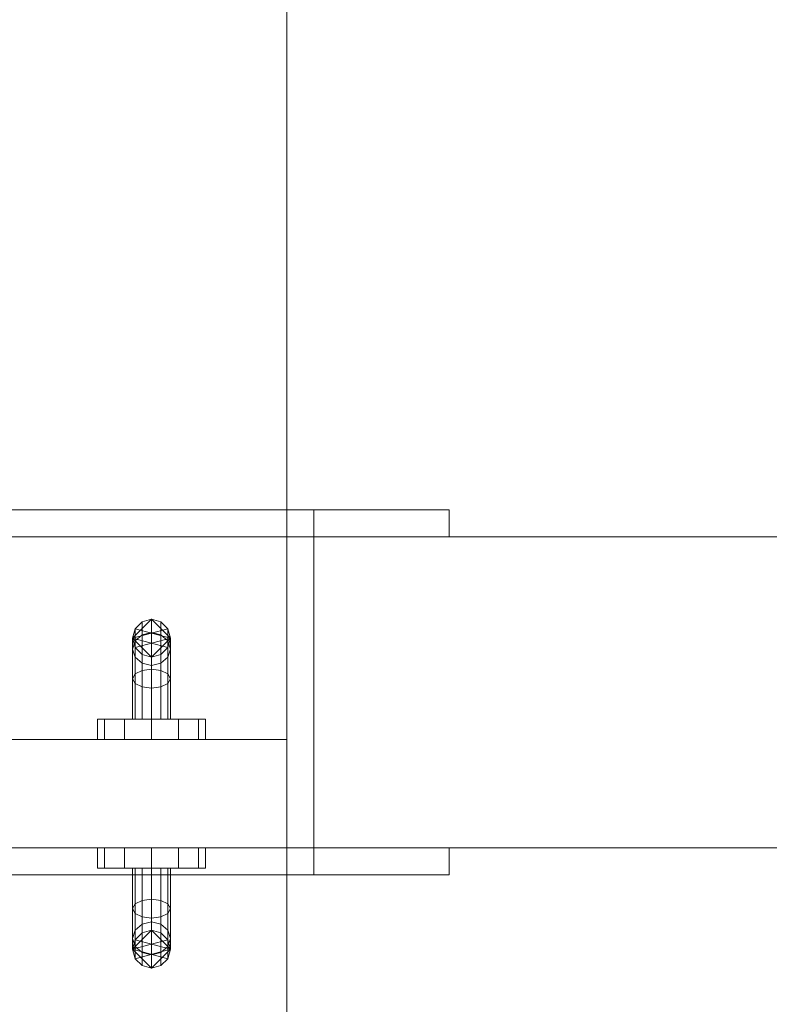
# Model space of a CAD drawing. Header units: metres. Extents: x -6.7 to 13.4, y 0 to 15.3.
# Tile 617 of 656: x 1.3 to 1.577, y 10.312 to 10.676. Entities that reach past the tile are written whole.
import ezdxf

# ---------------------------------------------------------------- set-up
doc = ezdxf.new("R2010")
doc.units = ezdxf.units.M
doc.header["$MEASUREMENT"] = 0
for name, color, linetype in [('NewTwindo - Slabs', 7, 'Continuous'), ('NewTwindo - Walls', 7, 'Continuous'), ('Twindo - Slabs', 7, 'Continuous')]:
    doc.layers.add(name, color=color, linetype=linetype)

# ---------------------------------------------------------------- blocks, each defined once
blk = doc.blocks.new('Wall_CBE4F8BB-39A2-4B11-9E83-2CE03A06DCC8', base_point=(-0.10143, 10.48511))
at = {"layer": 'NewTwindo - Walls', "lineweight": 0}
mesh = blk.add_polyface(dxfattribs=at)
corners = [(2.57858, 10.37009, 2.565), (0.01357, 10.37011, 2.565), (0.01357, 10.37011, -0.15), (2.57858, 10.37009, -0.15), (0.70858, 10.3701), (0.70858, 10.3701, 2.45), (1.40858, 10.3701, 2.45), (1.40858, 10.3701), (2.57858, 10.48509, 2.565), (0.01357, 10.48511, 2.565), (0.01357, 10.48511, -0.15), (2.57858, 10.48509, -0.15), (0.70858, 10.4851), (0.70858, 10.4851, 2.45), (1.40858, 10.4851, 2.45), (1.40858, 10.4851)]
mesh.append_faces([[corners[k] for k in face] for face in [(8, 9, 1, 0), (10, 2, 1, 9), (3, 2, 10, 11), (11, 8, 0, 3), (12, 13, 5, 4), (13, 14, 6, 5), (14, 15, 7, 6), (15, 12, 4, 7)]], dxfattribs={"color": 9})
mesh.append_faces([[corners[k] for k in face] for face in [(3, 7, 2), (2, 4, 1), (10, 12, 11), (11, 15, 8)]], dxfattribs={"vtx0": -1, "vtx1": -1, "color": 9})
mesh.append_faces([[corners[k] for k in face] for face in [(5, 0, 1), (0, 6, 7), (2, 7, 4), (14, 9, 8), (9, 13, 12), (11, 12, 15)]], dxfattribs={"vtx0": -1, "vtx2": -1, "color": 9})
mesh.append_faces([[corners[k] for k in face] for face in [(5, 6, 0), (4, 5, 1), (3, 0, 7), (14, 13, 9), (15, 14, 8), (10, 9, 12)]], dxfattribs={"vtx1": -1, "vtx2": -1, "color": 9})
blk = doc.blocks.new('Slab_802DA21A-2803-41A3-8E48-64010855DF42', base_point=(-2.27598, 14.71509))
at = {"layer": 'NewTwindo - Slabs', "lineweight": 0}
mesh = blk.add_polyface(dxfattribs=at)
corners = [(-6.33643, 14.71509), (-2.27598, 14.71509), (-2.27598, 14.71509, -0.15), (-6.33643, 14.71509, -0.15), (2.57858, 14.05509), (-2.27598, 14.05509), (-6.33643, 9.82509), (-4.87643, 9.82509), (-4.87643, 3.40508), (-3.35143, 3.40507), (-3.35143, 2.76553), (0.24855, 2.76553), (0.24855, 0.35009), (4.10355, 0.35009), (4.10355, 0.16009), (6.21356, 0.16009), (6.21356, 0.35009), (10.5586, 0.35009), (10.5586, 8.19009), (5.65357, 8.19009), (5.65357, 9.07509), (-0.10121, 9.07509), (-0.10146, 10.48511), (2.57858, 10.48509), (-2.27598, 14.05509, -0.15), (-6.33643, 9.82509, -0.15), (2.57858, 14.05509, -0.15), (2.57858, 10.48509, -0.15), (-0.10146, 10.48511, -0.15), (-0.10121, 9.07509, -0.15), (5.65357, 9.07509, -0.15), (5.65357, 8.19009, -0.15), (10.5586, 8.19009, -0.15), (10.5586, 0.35009, -0.15), (6.21356, 0.35009, -0.15), (6.21356, 0.16009, -0.15), (4.10355, 0.16009, -0.15), (4.10355, 0.35009, -0.15), (0.24855, 0.35009, -0.15), (0.24855, 2.76553, -0.15), (-3.35143, 2.76553, -0.15), (-3.35143, 3.40507, -0.15), (-4.87643, 3.40508, -0.15), (-4.87643, 9.82509, -0.15)]
mesh.append_faces([[corners[k] for k in face] for face in [(0, 1, 2, 3), (1, 5, 24, 2), (6, 0, 3, 25), (5, 4, 26, 24), (7, 6, 25, 43), (8, 7, 43, 42), (9, 8, 42, 41), (10, 9, 41, 40), (11, 10, 40, 39), (12, 11, 39, 38), (13, 12, 38, 37), (14, 13, 37, 36), (15, 14, 36, 35), (16, 15, 35, 34), (17, 16, 34, 33), (18, 17, 33, 32), (19, 18, 32, 31), (20, 19, 31, 30), (21, 20, 30, 29), (22, 21, 29, 28), (23, 22, 28, 27), (4, 23, 27, 26)]], dxfattribs={"color": 9})
mesh.append_faces([[corners[k] for k in face] for face in [(4, 22, 23), (18, 16, 17)]], dxfattribs={"vtx0": -1, "color": 9})
mesh.append_faces([[corners[k] for k in face] for face in [(26, 28, 24), (32, 34, 31)]], dxfattribs={"vtx0": -1, "vtx1": -1, "color": 9})
mesh.append_faces([[corners[k] for k in face] for face in [(1, 7, 9), (22, 5, 10), (21, 11, 13), (41, 43, 2), (40, 24, 28), (37, 39, 29)]], dxfattribs={"vtx0": -1, "vtx1": -1, "vtx2": -1, "color": 9})
mesh.append_faces([[corners[k] for k in face] for face in [(5, 9, 10), (21, 10, 11), (19, 13, 14), (19, 14, 15), (19, 15, 16), (43, 3, 2), (41, 2, 24), (40, 28, 29), (37, 29, 30), (37, 30, 31)]], dxfattribs={"vtx0": -1, "vtx2": -1, "color": 9})
mesh.append_faces([[corners[k] for k in face] for face in [(27, 28, 26), (33, 34, 32)]], dxfattribs={"vtx1": -1, "color": 9})
mesh.append_faces([[corners[k] for k in face] for face in [(1, 0, 7), (5, 1, 9), (21, 22, 10), (4, 5, 22), (20, 21, 13), (19, 20, 13), (18, 19, 16), (40, 41, 24), (39, 40, 29), (36, 37, 31), (35, 36, 31), (34, 35, 31)]], dxfattribs={"vtx1": -1, "vtx2": -1, "color": 9})
mesh.append_faces([[corners[k] for k in face] for face in [(0, 6, 7), (7, 8, 9), (11, 12, 13), (43, 25, 3), (41, 42, 43), (37, 38, 39)]], dxfattribs={"vtx2": -1, "color": 9})
blk = doc.blocks.new('Door_D569015B-D43A-4DA8-9DD4-6BE77C288181')
at = {"layer": 'NewTwindo - Walls', "color": 30, "lineweight": 18}
for p, q in [((0.71858, 10.4101), (1.39858, 10.4101)), ((1.39858, 10.4101, 2.44), (0.71858, 10.4101, 2.44)), ((1.39858, 10.4101), (1.39858, 10.4101, 2.44)), ((1.39858, 10.3701), (1.39858, 10.4101)), ((1.39858, 10.3701, 2.44), (1.39858, 10.4101, 2.44)), ((0.71858, 10.3701), (1.39858, 10.3701)), ((1.39858, 10.3701, 2.44), (0.71858, 10.3701, 2.44)), ((1.39858, 10.3701), (1.39858, 10.3701, 2.44))]:
    blk.add_line(p, q, dxfattribs=at)
at = {"layer": 'NewTwindo - Walls', "lineweight": 0}
mesh = blk.add_polyface(dxfattribs=at)
corners = [(1.45858, 10.4951, 2.5), (1.45858, 10.4851, 2.5), (1.40858, 10.4851, 2.45), (1.40858, 10.4951, 2.45), (0.70858, 10.4851, 2.45), (0.70858, 10.4951, 2.45), (0.65858, 10.4851, 2.5), (0.65858, 10.4951, 2.5)]
mesh.append_faces([[corners[k] for k in face] for face in [(0, 1, 2, 3), (3, 2, 4, 5), (5, 4, 6, 7), (7, 6, 1, 0), (0, 3, 5, 7), (1, 6, 4, 2)]], dxfattribs={"color": 253})
mesh = blk.add_polyface(dxfattribs=at)
corners = [(1.45858, 10.4951), (1.45858, 10.4851), (1.40858, 10.4851), (1.40858, 10.4951), (1.40858, 10.4851, 2.45), (1.40858, 10.4951, 2.45), (1.45858, 10.4851, 2.5), (1.45858, 10.4951, 2.5)]
mesh.append_faces([[corners[k] for k in face] for face in [(0, 1, 2, 3), (3, 2, 4, 5), (5, 4, 6, 7), (7, 6, 1, 0), (0, 3, 5, 7), (1, 6, 4, 2)]], dxfattribs={"color": 253})
mesh = blk.add_polyface(dxfattribs=at)
corners = [(1.40858, 10.3701, 2.45), (1.40858, 10.3701, 2.44), (1.40858, 10.4851, 2.44), (1.40858, 10.4851, 2.45), (1.39858, 10.3701, 2.44), (1.39858, 10.4851, 2.44), (0.71858, 10.3701, 2.44), (0.71858, 10.4851, 2.44), (0.70858, 10.3701, 2.44), (0.70858, 10.4851, 2.44), (0.70858, 10.3701, 2.45), (0.70858, 10.4851, 2.45)]
mesh.append_faces([[corners[k] for k in face] for face in [(0, 1, 2, 3), (1, 4, 5, 2), (4, 6, 7, 5), (6, 8, 9, 7), (8, 10, 11, 9), (10, 0, 3, 11)]], dxfattribs={"color": 253})
mesh.append_faces([[corners[k] for k in face] for face in [(0, 6, 4, 1), (3, 7, 9, 11)]], dxfattribs={"vtx0": -1, "color": 253})
mesh.append_faces([[corners[k] for k in face] for face in [(0, 10, 8, 6), (3, 2, 5, 7)]], dxfattribs={"vtx3": -1, "color": 253})
mesh = blk.add_polyface(dxfattribs=at)
corners = [(1.40858, 10.3701), (1.39858, 10.3701), (1.39858, 10.4851), (1.40858, 10.4851), (1.39858, 10.3701, 2.44), (1.39858, 10.4851, 2.44), (1.40858, 10.3701, 2.44), (1.40858, 10.4851, 2.44)]
mesh.append_faces([[corners[k] for k in face] for face in [(0, 1, 2, 3), (1, 4, 5, 2), (4, 6, 7, 5), (6, 0, 3, 7), (0, 6, 4, 1), (3, 2, 5, 7)]], dxfattribs={"color": 253})
mesh = blk.add_polyface(dxfattribs=at)
corners = [(1.34158, 10.4326, 1.05098), (1.34158, 10.4176, 1.055), (1.34252, 10.4176, 1.0585), (1.34252, 10.43435, 1.05401), (1.34158, 10.44358, 1.04), (1.34252, 10.44661, 1.04175), (1.34158, 10.4476, 1.025), (1.34252, 10.4511, 1.025), (1.34508, 10.4176, 1.06106), (1.34508, 10.43563, 1.05623), (1.34508, 10.44883, 1.04303), (1.34508, 10.45366, 1.025), (1.34858, 10.4176, 1.062), (1.34858, 10.4361, 1.05704), (1.34858, 10.44964, 1.0435), (1.34858, 10.4546, 1.025), (1.35208, 10.4176, 1.06106), (1.35208, 10.43563, 1.05623), (1.35208, 10.44883, 1.04303), (1.35208, 10.45366, 1.025), (1.35464, 10.4176, 1.0585), (1.35464, 10.43435, 1.05401), (1.35464, 10.44661, 1.04175), (1.35464, 10.4511, 1.025), (1.35558, 10.4176, 1.055), (1.35558, 10.4326, 1.05098), (1.35558, 10.44358, 1.04), (1.35558, 10.4476, 1.025), (1.35464, 10.4176, 1.0515), (1.35464, 10.43085, 1.04795), (1.35464, 10.44055, 1.03825), (1.35464, 10.4441, 1.025), (1.35208, 10.4176, 1.04894), (1.35208, 10.42957, 1.04573), (1.35208, 10.43833, 1.03697), (1.35208, 10.44154, 1.025), (1.34858, 10.4176, 1.048), (1.34858, 10.4291, 1.04492), (1.34858, 10.43752, 1.0365), (1.34858, 10.4406, 1.025), (1.34508, 10.4176, 1.04894), (1.34508, 10.42957, 1.04573), (1.34508, 10.43833, 1.03697), (1.34508, 10.44154, 1.025), (1.34252, 10.4176, 1.0515), (1.34252, 10.43085, 1.04795), (1.34252, 10.44055, 1.03825), (1.34252, 10.4441, 1.025), (1.35558, 10.4326, 0.94902), (1.35558, 10.4176, 0.945), (1.35464, 10.4176, 0.9415), (1.35464, 10.43435, 0.94599), (1.35558, 10.44358, 0.96), (1.35464, 10.44661, 0.95825), (1.35558, 10.4476, 0.975), (1.35464, 10.4511, 0.975), (1.35208, 10.4176, 0.93894), (1.35208, 10.43563, 0.94377), (1.35208, 10.44883, 0.95697), (1.35208, 10.45366, 0.975), (1.34858, 10.4176, 0.938), (1.34858, 10.4361, 0.94296), (1.34858, 10.44964, 0.9565), (1.34858, 10.4546, 0.975), (1.34508, 10.4176, 0.93894), (1.34508, 10.43563, 0.94377), (1.34508, 10.44883, 0.95697), (1.34508, 10.45366, 0.975), (1.34252, 10.4176, 0.9415), (1.34252, 10.43435, 0.94599), (1.34252, 10.44661, 0.95825), (1.34252, 10.4511, 0.975), (1.34158, 10.4176, 0.945), (1.34158, 10.4326, 0.94902), (1.34158, 10.44358, 0.96), (1.34158, 10.4476, 0.975), (1.34252, 10.4176, 0.9485), (1.34252, 10.43085, 0.95205), (1.34252, 10.44055, 0.96175), (1.34252, 10.4441, 0.975), (1.34508, 10.4176, 0.95106), (1.34508, 10.42957, 0.95427), (1.34508, 10.43833, 0.96303), (1.34508, 10.44154, 0.975), (1.34858, 10.4176, 0.952), (1.34858, 10.4291, 0.95508), (1.34858, 10.43752, 0.9635), (1.34858, 10.4406, 0.975), (1.35208, 10.4176, 0.95106), (1.35208, 10.42957, 0.95427), (1.35208, 10.43833, 0.96303), (1.35208, 10.44154, 0.975), (1.35464, 10.4176, 0.9485), (1.35464, 10.43085, 0.95205), (1.35464, 10.44055, 0.96175), (1.35464, 10.4441, 0.975)]
mesh.append_faces([[corners[k] for k in face] for face in [(0, 1, 2, 3), (4, 0, 3, 5), (6, 4, 5, 7), (3, 2, 8, 9), (5, 3, 9, 10), (7, 5, 10, 11), (9, 8, 12, 13), (10, 9, 13, 14), (11, 10, 14, 15), (13, 12, 16, 17), (14, 13, 17, 18), (15, 14, 18, 19), (17, 16, 20, 21), (18, 17, 21, 22), (19, 18, 22, 23), (21, 20, 24, 25), (22, 21, 25, 26), (23, 22, 26, 27), (25, 24, 28, 29), (26, 25, 29, 30), (27, 26, 30, 31), (29, 28, 32, 33), (30, 29, 33, 34), (31, 30, 34, 35), (33, 32, 36, 37), (34, 33, 37, 38), (35, 34, 38, 39), (37, 36, 40, 41), (38, 37, 41, 42), (39, 38, 42, 43), (41, 40, 44, 45), (42, 41, 45, 46), (43, 42, 46, 47), (45, 44, 1, 0), (46, 45, 0, 4), (47, 46, 4, 6), (48, 49, 50, 51), (52, 48, 51, 53), (54, 52, 53, 55), (51, 50, 56, 57), (53, 51, 57, 58), (55, 53, 58, 59), (57, 56, 60, 61), (58, 57, 61, 62), (59, 58, 62, 63), (61, 60, 64, 65), (62, 61, 65, 66), (63, 62, 66, 67), (65, 64, 68, 69), (66, 65, 69, 70), (67, 66, 70, 71), (69, 68, 72, 73), (70, 69, 73, 74), (71, 70, 74, 75), (73, 72, 76, 77), (74, 73, 77, 78), (75, 74, 78, 79), (77, 76, 80, 81), (78, 77, 81, 82), (79, 78, 82, 83), (81, 80, 84, 85), (82, 81, 85, 86), (83, 82, 86, 87), (85, 84, 88, 89), (86, 85, 89, 90), (87, 86, 90, 91), (89, 88, 92, 93), (90, 89, 93, 94), (91, 90, 94, 95), (93, 92, 49, 48), (94, 93, 48, 52), (95, 94, 52, 54)]], dxfattribs={"color": 253})
mesh.append_faces([[corners[k] for k in face] for face in [(1, 12, 8, 2), (6, 39, 43, 47), (49, 60, 56, 50), (54, 87, 91, 95)]], dxfattribs={"vtx0": -1, "color": 253})
mesh.append_faces([[corners[k] for k in face] for face in [(1, 36, 32, 28), (1, 28, 24, 20), (1, 20, 16, 12), (6, 15, 19, 23), (6, 23, 27, 31), (6, 31, 35, 39), (49, 84, 80, 76), (49, 76, 72, 68), (49, 68, 64, 60), (54, 63, 67, 71), (54, 71, 75, 79), (54, 79, 83, 87)]], dxfattribs={"vtx0": -1, "vtx3": -1, "color": 253})
mesh.append_faces([[corners[k] for k in face] for face in [(1, 44, 40, 36), (6, 7, 11, 15), (49, 92, 88, 84), (54, 55, 59, 63)]], dxfattribs={"vtx3": -1, "color": 253})
mesh = blk.add_polyface(dxfattribs=at)
corners = [(1.34158, 10.4476, 0.975), (1.34252, 10.4441, 0.975), (1.34252, 10.4441, 1.025), (1.34158, 10.4476, 1.025), (1.34508, 10.44154, 0.975), (1.34508, 10.44154, 1.025), (1.34858, 10.4406, 0.975), (1.34858, 10.4406, 1.025), (1.35208, 10.44154, 0.975), (1.35208, 10.44154, 1.025), (1.35464, 10.4441, 0.975), (1.35464, 10.4441, 1.025), (1.35558, 10.4476, 0.975), (1.35558, 10.4476, 1.025), (1.35464, 10.4511, 0.975), (1.35464, 10.4511, 1.025), (1.35208, 10.45366, 0.975), (1.35208, 10.45366, 1.025), (1.34858, 10.4546, 0.975), (1.34858, 10.4546, 1.025), (1.34508, 10.45366, 0.975), (1.34508, 10.45366, 1.025), (1.34252, 10.4511, 0.975), (1.34252, 10.4511, 1.025)]
mesh.append_faces([[corners[k] for k in face] for face in [(0, 1, 2, 3), (1, 4, 5, 2), (4, 6, 7, 5), (6, 8, 9, 7), (8, 10, 11, 9), (10, 12, 13, 11), (12, 14, 15, 13), (14, 16, 17, 15), (16, 18, 19, 17), (18, 20, 21, 19), (20, 22, 23, 21), (22, 0, 3, 23)]], dxfattribs={"color": 253})
mesh = blk.add_polyface(dxfattribs=at)
corners = [(1.33126, 10.4101, 1.045), (1.33858, 10.4101, 1.03768), (1.34858, 10.4101, 1.035), (1.35858, 10.4101, 1.03768), (1.3659, 10.4101, 1.045), (1.36858, 10.4101, 1.055), (1.3659, 10.4101, 1.065), (1.35858, 10.4101, 1.07232), (1.34858, 10.4101, 1.075), (1.33858, 10.4101, 1.07232), (1.33126, 10.4101, 1.065), (1.32858, 10.4101, 1.055), (1.33126, 10.4176, 1.045), (1.32858, 10.4176, 1.055), (1.33126, 10.4176, 1.065), (1.33858, 10.4176, 1.07232), (1.34858, 10.4176, 1.075), (1.35858, 10.4176, 1.07232), (1.3659, 10.4176, 1.065), (1.36858, 10.4176, 1.055), (1.3659, 10.4176, 1.045), (1.35858, 10.4176, 1.03768), (1.34858, 10.4176, 1.035), (1.33858, 10.4176, 1.03768), (1.33126, 10.4101, 0.935), (1.33858, 10.4101, 0.92768), (1.34858, 10.4101, 0.925), (1.35858, 10.4101, 0.92768), (1.3659, 10.4101, 0.935), (1.36858, 10.4101, 0.945), (1.3659, 10.4101, 0.955), (1.35858, 10.4101, 0.96232), (1.34858, 10.4101, 0.965), (1.33858, 10.4101, 0.96232), (1.33126, 10.4101, 0.955), (1.32858, 10.4101, 0.945), (1.33126, 10.4176, 0.935), (1.32858, 10.4176, 0.945), (1.33126, 10.4176, 0.955), (1.33858, 10.4176, 0.96232), (1.34858, 10.4176, 0.965), (1.35858, 10.4176, 0.96232), (1.3659, 10.4176, 0.955), (1.36858, 10.4176, 0.945), (1.3659, 10.4176, 0.935), (1.35858, 10.4176, 0.92768), (1.34858, 10.4176, 0.925), (1.33858, 10.4176, 0.92768), (1.34158, 10.3476, 1.05098), (1.34252, 10.34585, 1.05401), (1.34252, 10.3626, 1.0585), (1.34158, 10.3626, 1.055), (1.34158, 10.33662, 1.04), (1.34252, 10.33359, 1.04175), (1.34158, 10.3326, 1.025), (1.34252, 10.3291, 1.025), (1.34508, 10.34457, 1.05623), (1.34508, 10.3626, 1.06106), (1.34508, 10.33137, 1.04303), (1.34508, 10.32654, 1.025), (1.34858, 10.3441, 1.05704), (1.34858, 10.3626, 1.062), (1.34858, 10.33056, 1.0435), (1.34858, 10.3256, 1.025), (1.35208, 10.34457, 1.05623), (1.35208, 10.3626, 1.06106), (1.35208, 10.33137, 1.04303), (1.35208, 10.32654, 1.025), (1.35464, 10.34585, 1.05401), (1.35464, 10.3626, 1.0585), (1.35464, 10.33359, 1.04175), (1.35464, 10.3291, 1.025), (1.35558, 10.3476, 1.05098), (1.35558, 10.3626, 1.055), (1.35558, 10.33662, 1.04), (1.35558, 10.3326, 1.025), (1.35464, 10.34935, 1.04795), (1.35464, 10.3626, 1.0515), (1.35464, 10.33965, 1.03825), (1.35464, 10.3361, 1.025), (1.35208, 10.35063, 1.04573), (1.35208, 10.3626, 1.04894), (1.35208, 10.34187, 1.03697), (1.35208, 10.33866, 1.025), (1.34858, 10.3511, 1.04492), (1.34858, 10.3626, 1.048), (1.34858, 10.34268, 1.0365), (1.34858, 10.3396, 1.025), (1.34508, 10.35063, 1.04573), (1.34508, 10.3626, 1.04894), (1.34508, 10.34187, 1.03697), (1.34508, 10.33866, 1.025), (1.34252, 10.34935, 1.04795), (1.34252, 10.3626, 1.0515), (1.34252, 10.33965, 1.03825), (1.34252, 10.3361, 1.025), (1.35558, 10.3476, 0.94902), (1.35464, 10.34585, 0.94599), (1.35464, 10.3626, 0.9415), (1.35558, 10.3626, 0.945), (1.35558, 10.33662, 0.96), (1.35464, 10.33359, 0.95825), (1.35558, 10.3326, 0.975), (1.35464, 10.3291, 0.975), (1.35208, 10.34457, 0.94377), (1.35208, 10.3626, 0.93894), (1.35208, 10.33137, 0.95697), (1.35208, 10.32654, 0.975), (1.34858, 10.3441, 0.94296), (1.34858, 10.3626, 0.938), (1.34858, 10.33056, 0.9565), (1.34858, 10.3256, 0.975), (1.34508, 10.34457, 0.94377), (1.34508, 10.3626, 0.93894), (1.34508, 10.33137, 0.95697), (1.34508, 10.32654, 0.975), (1.34252, 10.34585, 0.94599), (1.34252, 10.3626, 0.9415), (1.34252, 10.33359, 0.95825), (1.34252, 10.3291, 0.975), (1.34158, 10.3476, 0.94902), (1.34158, 10.3626, 0.945), (1.34158, 10.33662, 0.96), (1.34158, 10.3326, 0.975), (1.34252, 10.34935, 0.95205), (1.34252, 10.3626, 0.9485), (1.34252, 10.33965, 0.96175), (1.34252, 10.3361, 0.975), (1.34508, 10.35063, 0.95427), (1.34508, 10.3626, 0.95106), (1.34508, 10.34187, 0.96303), (1.34508, 10.33866, 0.975), (1.34858, 10.3511, 0.95508), (1.34858, 10.3626, 0.952), (1.34858, 10.34268, 0.9635), (1.34858, 10.3396, 0.975), (1.35208, 10.35063, 0.95427), (1.35208, 10.3626, 0.95106), (1.35208, 10.34187, 0.96303), (1.35208, 10.33866, 0.975), (1.35464, 10.34935, 0.95205), (1.35464, 10.3626, 0.9485), (1.35464, 10.33965, 0.96175), (1.35464, 10.3361, 0.975)]
mesh.append_faces([[corners[k] for k in face] for face in [(0, 11, 13, 12), (11, 10, 14, 13), (10, 9, 15, 14), (9, 8, 16, 15), (8, 7, 17, 16), (7, 6, 18, 17), (6, 5, 19, 18), (5, 4, 20, 19), (4, 3, 21, 20), (3, 2, 22, 21), (2, 1, 23, 22), (1, 0, 12, 23), (24, 35, 37, 36), (35, 34, 38, 37), (34, 33, 39, 38), (33, 32, 40, 39), (32, 31, 41, 40), (31, 30, 42, 41), (30, 29, 43, 42), (29, 28, 44, 43), (28, 27, 45, 44), (27, 26, 46, 45), (26, 25, 47, 46), (25, 24, 36, 47), (48, 49, 50, 51), (52, 53, 49, 48), (54, 55, 53, 52), (49, 56, 57, 50), (53, 58, 56, 49), (55, 59, 58, 53), (56, 60, 61, 57), (58, 62, 60, 56), (59, 63, 62, 58), (60, 64, 65, 61), (62, 66, 64, 60), (63, 67, 66, 62), (64, 68, 69, 65), (66, 70, 68, 64), (67, 71, 70, 66), (68, 72, 73, 69), (70, 74, 72, 68), (71, 75, 74, 70), (72, 76, 77, 73), (74, 78, 76, 72), (75, 79, 78, 74), (76, 80, 81, 77), (78, 82, 80, 76), (79, 83, 82, 78), (80, 84, 85, 81), (82, 86, 84, 80), (83, 87, 86, 82), (84, 88, 89, 85), (86, 90, 88, 84), (87, 91, 90, 86), (88, 92, 93, 89), (90, 94, 92, 88), (91, 95, 94, 90), (92, 48, 51, 93), (94, 52, 48, 92), (95, 54, 52, 94), (96, 97, 98, 99), (100, 101, 97, 96), (102, 103, 101, 100), (97, 104, 105, 98), (101, 106, 104, 97), (103, 107, 106, 101), (104, 108, 109, 105), (106, 110, 108, 104), (107, 111, 110, 106), (108, 112, 113, 109), (110, 114, 112, 108), (111, 115, 114, 110), (112, 116, 117, 113), (114, 118, 116, 112), (115, 119, 118, 114), (116, 120, 121, 117), (118, 122, 120, 116), (119, 123, 122, 118), (120, 124, 125, 121), (122, 126, 124, 120), (123, 127, 126, 122), (124, 128, 129, 125), (126, 130, 128, 124), (127, 131, 130, 126), (128, 132, 133, 129), (130, 134, 132, 128), (131, 135, 134, 130), (132, 136, 137, 133), (134, 138, 136, 132), (135, 139, 138, 134), (136, 140, 141, 137), (138, 142, 140, 136), (139, 143, 142, 138), (140, 96, 99, 141), (142, 100, 96, 140), (143, 102, 100, 142)]], dxfattribs={"color": 253})
mesh.append_faces([[corners[k] for k in face] for face in [(0, 9, 10, 11), (12, 21, 22, 23), (24, 33, 34, 35), (36, 45, 46, 47), (51, 85, 89, 93), (54, 63, 59, 55), (99, 133, 137, 141), (102, 111, 107, 103)]], dxfattribs={"vtx0": -1, "color": 253})
mesh.append_faces([[corners[k] for k in face] for face in [(0, 3, 4, 5), (0, 5, 6, 7), (0, 7, 8, 9), (12, 15, 16, 17), (12, 17, 18, 19), (12, 19, 20, 21), (24, 27, 28, 29), (24, 29, 30, 31), (24, 31, 32, 33), (36, 39, 40, 41), (36, 41, 42, 43), (36, 43, 44, 45), (51, 61, 65, 69), (51, 69, 73, 77), (51, 77, 81, 85), (54, 87, 83, 79), (54, 79, 75, 71), (54, 71, 67, 63), (99, 109, 113, 117), (99, 117, 121, 125), (99, 125, 129, 133), (102, 135, 131, 127), (102, 127, 123, 119), (102, 119, 115, 111)]], dxfattribs={"vtx0": -1, "vtx3": -1, "color": 253})
mesh.append_faces([[corners[k] for k in face] for face in [(0, 1, 2, 3), (12, 13, 14, 15), (24, 25, 26, 27), (36, 37, 38, 39), (51, 50, 57, 61), (54, 95, 91, 87), (99, 98, 105, 109), (102, 143, 139, 135)]], dxfattribs={"vtx3": -1, "color": 253})
mesh = blk.add_polyface(dxfattribs=at)
corners = [(0.71858, 10.3701), (0.71858, 10.4101), (1.39858, 10.4101), (1.39858, 10.3701), (1.39858, 10.4101, 2.44), (1.39858, 10.3701, 2.44), (0.71858, 10.4101, 2.44), (0.71858, 10.3701, 2.44)]
mesh.append_faces([[corners[k] for k in face] for face in [(0, 1, 2, 3), (3, 2, 4, 5), (5, 4, 6, 7), (7, 6, 1, 0), (0, 3, 5, 7), (1, 6, 4, 2)]], dxfattribs={"color": 253})
mesh = blk.add_polyface(dxfattribs=at)
corners = [(1.45858, 10.3601, 2.5), (1.40858, 10.3601, 2.45), (1.40858, 10.3701, 2.45), (1.45858, 10.3701, 2.5), (0.70858, 10.3601, 2.45), (0.70858, 10.3701, 2.45), (0.65858, 10.3601, 2.5), (0.65858, 10.3701, 2.5)]
mesh.append_faces([[corners[k] for k in face] for face in [(0, 1, 2, 3), (1, 4, 5, 2), (4, 6, 7, 5), (6, 0, 3, 7), (0, 6, 4, 1), (3, 2, 5, 7)]], dxfattribs={"color": 253})
mesh = blk.add_polyface(dxfattribs=at)
corners = [(1.33126, 10.3701, 1.045), (1.32858, 10.3701, 1.055), (1.33126, 10.3701, 1.065), (1.33858, 10.3701, 1.07232), (1.34858, 10.3701, 1.075), (1.35858, 10.3701, 1.07232), (1.3659, 10.3701, 1.065), (1.36858, 10.3701, 1.055), (1.3659, 10.3701, 1.045), (1.35858, 10.3701, 1.03768), (1.34858, 10.3701, 1.035), (1.33858, 10.3701, 1.03768), (1.33126, 10.3626, 1.045), (1.33858, 10.3626, 1.03768), (1.34858, 10.3626, 1.035), (1.35858, 10.3626, 1.03768), (1.3659, 10.3626, 1.045), (1.36858, 10.3626, 1.055), (1.3659, 10.3626, 1.065), (1.35858, 10.3626, 1.07232), (1.34858, 10.3626, 1.075), (1.33858, 10.3626, 1.07232), (1.33126, 10.3626, 1.065), (1.32858, 10.3626, 1.055), (1.33126, 10.3701, 0.935), (1.32858, 10.3701, 0.945), (1.33126, 10.3701, 0.955), (1.33858, 10.3701, 0.96232), (1.34858, 10.3701, 0.965), (1.35858, 10.3701, 0.96232), (1.3659, 10.3701, 0.955), (1.36858, 10.3701, 0.945), (1.3659, 10.3701, 0.935), (1.35858, 10.3701, 0.92768), (1.34858, 10.3701, 0.925), (1.33858, 10.3701, 0.92768), (1.33126, 10.3626, 0.935), (1.33858, 10.3626, 0.92768), (1.34858, 10.3626, 0.925), (1.35858, 10.3626, 0.92768), (1.3659, 10.3626, 0.935), (1.36858, 10.3626, 0.945), (1.3659, 10.3626, 0.955), (1.35858, 10.3626, 0.96232), (1.34858, 10.3626, 0.965), (1.33858, 10.3626, 0.96232), (1.33126, 10.3626, 0.955), (1.32858, 10.3626, 0.945)]
mesh.append_faces([[corners[k] for k in face] for face in [(0, 12, 23, 1), (1, 23, 22, 2), (2, 22, 21, 3), (3, 21, 20, 4), (4, 20, 19, 5), (5, 19, 18, 6), (6, 18, 17, 7), (7, 17, 16, 8), (8, 16, 15, 9), (9, 15, 14, 10), (10, 14, 13, 11), (11, 13, 12, 0), (24, 36, 47, 25), (25, 47, 46, 26), (26, 46, 45, 27), (27, 45, 44, 28), (28, 44, 43, 29), (29, 43, 42, 30), (30, 42, 41, 31), (31, 41, 40, 32), (32, 40, 39, 33), (33, 39, 38, 34), (34, 38, 37, 35), (35, 37, 36, 24)]], dxfattribs={"color": 253})
mesh.append_faces([[corners[k] for k in face] for face in [(0, 9, 10, 11), (12, 21, 22, 23), (24, 33, 34, 35), (36, 45, 46, 47)]], dxfattribs={"vtx0": -1, "color": 253})
mesh.append_faces([[corners[k] for k in face] for face in [(0, 3, 4, 5), (0, 5, 6, 7), (0, 7, 8, 9), (12, 15, 16, 17), (12, 17, 18, 19), (12, 19, 20, 21), (24, 27, 28, 29), (24, 29, 30, 31), (24, 31, 32, 33), (36, 39, 40, 41), (36, 41, 42, 43), (36, 43, 44, 45)]], dxfattribs={"vtx0": -1, "vtx3": -1, "color": 253})
mesh.append_faces([[corners[k] for k in face] for face in [(0, 1, 2, 3), (12, 13, 14, 15), (24, 25, 26, 27), (36, 37, 38, 39)]], dxfattribs={"vtx3": -1, "color": 253})
mesh = blk.add_polyface(dxfattribs=at)
corners = [(1.45858, 10.3601), (1.40858, 10.3601), (1.40858, 10.3701), (1.45858, 10.3701), (1.40858, 10.3601, 2.45), (1.40858, 10.3701, 2.45), (1.45858, 10.3601, 2.5), (1.45858, 10.3701, 2.5)]
mesh.append_faces([[corners[k] for k in face] for face in [(0, 1, 2, 3), (1, 4, 5, 2), (4, 6, 7, 5), (6, 0, 3, 7), (0, 6, 4, 1), (3, 2, 5, 7)]], dxfattribs={"color": 253})
mesh = blk.add_polyface(dxfattribs=at)
corners = [(1.34158, 10.3326, 0.975), (1.34158, 10.3326, 1.025), (1.34252, 10.3361, 1.025), (1.34252, 10.3361, 0.975), (1.34508, 10.33866, 1.025), (1.34508, 10.33866, 0.975), (1.34858, 10.3396, 1.025), (1.34858, 10.3396, 0.975), (1.35208, 10.33866, 1.025), (1.35208, 10.33866, 0.975), (1.35464, 10.3361, 1.025), (1.35464, 10.3361, 0.975), (1.35558, 10.3326, 1.025), (1.35558, 10.3326, 0.975), (1.35464, 10.3291, 1.025), (1.35464, 10.3291, 0.975), (1.35208, 10.32654, 1.025), (1.35208, 10.32654, 0.975), (1.34858, 10.3256, 1.025), (1.34858, 10.3256, 0.975), (1.34508, 10.32654, 1.025), (1.34508, 10.32654, 0.975), (1.34252, 10.3291, 1.025), (1.34252, 10.3291, 0.975)]
mesh.append_faces([[corners[k] for k in face] for face in [(0, 1, 2, 3), (3, 2, 4, 5), (5, 4, 6, 7), (7, 6, 8, 9), (9, 8, 10, 11), (11, 10, 12, 13), (13, 12, 14, 15), (15, 14, 16, 17), (17, 16, 18, 19), (19, 18, 20, 21), (21, 20, 22, 23), (23, 22, 1, 0)]], dxfattribs={"color": 253})
blk = doc.blocks.new('Wall_F1885448-753A-4334-83E7-40F29E1AB45C', base_point=(1.39855, 10.04509))
at = {"layer": 'NewTwindo - Walls', "lineweight": 0}
mesh = blk.add_polyface(dxfattribs=at)
corners = [(1.28355, 11.69511, 3.25), (1.28355, 11.69511, 6.165), (1.28527, 11.69511, 6.165), (1.28527, 11.69511, 6.285), (1.39855, 11.6951, 6.285), (1.39855, 11.6951, 3.25), (1.28355, 10.21009, 3.25), (1.28355, 10.21009, 6.165), (1.28527, 10.21009, 6.165), (1.28527, 10.21009, 6.285), (1.39855, 10.21009, 6.285), (1.39855, 10.21009, 3.25)]
mesh.append_faces([[corners[k] for k in face] for face in [(6, 7, 1, 0), (8, 2, 1, 7), (8, 9, 3, 2), (4, 3, 9, 10), (5, 4, 10, 11), (0, 5, 11, 6)]], dxfattribs={"color": 9})
mesh.append_faces([[corners[k] for k in face] for face in [(6, 8, 7)]], dxfattribs={"vtx0": -1, "color": 9})
mesh.append_faces([[corners[k] for k in face] for face in [(0, 2, 5), (5, 2, 4), (11, 8, 6)]], dxfattribs={"vtx0": -1, "vtx1": -1, "color": 9})
mesh.append_faces([[corners[k] for k in face] for face in [(11, 10, 8)]], dxfattribs={"vtx1": -1, "vtx2": -1, "color": 9})
mesh.append_faces([[corners[k] for k in face] for face in [(2, 3, 4), (0, 1, 2), (10, 9, 8)]], dxfattribs={"vtx2": -1, "color": 9})
blk = doc.blocks.new('Slab_4FB5D051-D00D-47BE-8E84-A6D94544EB54', base_point=(-6.49643, 15.11509))
at = {"layer": 'NewTwindo - Slabs', "lineweight": 0}
mesh = blk.add_polyface(dxfattribs=at)
corners = [(-6.49643, 9.62509, 2.565), (-6.49643, 9.62509, 3.25), (-6.49643, 15.11509, 3.25), (-6.49643, 15.11509, 2.565), (-5.03143, 9.62509, 2.565), (-5.03143, 9.62509, 3.25), (2.42854, 14.48009, 3.25), (-1.92148, 14.48009, 3.25), (-1.92148, 15.11509, 3.25), (-5.03143, 3.41007, 3.25), (-3.45142, 3.41007, 3.25), (-3.45142, 2.81016, 3.25), (-0.00145, 2.81016, 3.25), (-0.00145, 2.81007, 3.25), (0.16355, 2.81007, 3.25), (0.16355, 0.16509, 3.25), (13.28858, 0.16509, 3.25), (13.28858, 3.36009, 3.25), (10.7136, 3.36009, 3.25), (10.7136, 8.46009, 3.25), (6.07357, 8.46009, 3.25), (6.07357, 9.94509, 3.25), (6.07358, 9.94509, 3.25), (6.07357, 11.6101, 3.25), (6.02357, 11.6101, 3.25), (6.02357, 14.43009, 3.25), (2.42854, 14.43009, 3.25), (4.10355, 0.38009, 3.25), (4.10355, 3.24013, 3.25), (6.21356, 3.24013, 3.25), (6.21356, 0.3801, 3.25), (-1.92148, 15.11509, 2.565), (-5.03143, 3.41007, 2.565), (-1.92148, 14.48009, 2.565), (2.42854, 14.48009, 2.565), (2.42854, 14.43009, 2.565), (6.02357, 14.43009, 2.565), (6.02357, 11.6101, 2.565), (6.07357, 11.6101, 2.565), (6.07358, 9.94509, 2.565), (6.07357, 9.94509, 2.565), (6.07357, 8.46009, 2.565), (10.7136, 8.46009, 2.565), (10.7136, 3.36009, 2.565), (13.28858, 3.36009, 2.565), (13.28858, 0.16509, 2.565), (0.16355, 0.16509, 2.565), (0.16355, 2.81007, 2.565), (-0.00145, 2.81007, 2.565), (-0.00145, 2.81016, 2.565), (-3.45142, 2.81016, 2.565), (-3.45142, 3.41007, 2.565), (6.21356, 3.24013, 2.565), (4.10355, 3.24013, 2.565), (4.10355, 0.38009, 2.565), (6.21356, 0.3801, 2.565), (4.10355, 3.24013, 2.945), (5.09855, 3.24013, 2.945), (5.09855, 3.71514, 2.565), (4.10355, 3.71514, 2.565), (4.10355, 3.24326, 2.9489), (5.09855, 3.24326, 2.9489), (5.09855, 3.71826, 2.5689), (4.10355, 3.71826, 2.5689)]
mesh.append_faces([[corners[k] for k in face] for face in [(0, 1, 2, 3), (4, 5, 1, 0), (3, 2, 8, 31), (32, 9, 5, 4), (33, 7, 6, 34), (31, 8, 7, 33), (51, 10, 9, 32), (50, 11, 10, 51), (49, 12, 11, 50), (48, 13, 12, 49), (47, 14, 13, 48), (46, 15, 14, 47), (45, 16, 15, 46), (44, 17, 16, 45), (43, 18, 17, 44), (42, 19, 18, 43), (41, 20, 19, 42), (40, 21, 20, 41), (39, 22, 21, 40), (38, 23, 22, 39), (37, 24, 23, 38), (36, 25, 24, 37), (35, 26, 25, 36), (34, 6, 26, 35), (53, 28, 27, 54), (52, 29, 28, 53), (55, 30, 29, 52), (54, 27, 30, 55), (56, 57, 58, 59), (60, 61, 57, 56), (61, 62, 58, 57), (59, 58, 62, 63), (60, 56, 59, 63), (63, 62, 61, 60)]], dxfattribs={"color": 9})
mesh.append_faces([[corners[k] for k in face] for face in [(45, 43, 44)]], dxfattribs={"vtx0": -1, "color": 9})
mesh.append_faces([[corners[k] for k in face] for face in [(16, 30, 15)]], dxfattribs={"vtx0": -1, "vtx1": -1, "color": 9})
mesh.append_faces([[corners[k] for k in face] for face in [(8, 5, 10), (7, 11, 14), (27, 26, 15), (20, 24, 28), (16, 18, 30), (51, 4, 31), (47, 50, 33), (46, 35, 54), (53, 37, 41), (45, 55, 43)]], dxfattribs={"vtx0": -1, "vtx1": -1, "vtx2": -1, "color": 9})
mesh.append_faces([[corners[k] for k in face] for face in [(7, 10, 11), (26, 14, 15), (20, 23, 24), (20, 28, 29), (18, 29, 30), (4, 3, 31), (51, 31, 33), (47, 33, 34), (47, 34, 35), (53, 35, 36), (53, 36, 37), (46, 54, 55), (52, 41, 42), (55, 42, 43)]], dxfattribs={"vtx0": -1, "vtx2": -1, "color": 9})
mesh.append_faces([[corners[k] for k in face] for face in [(17, 18, 16)]], dxfattribs={"vtx1": -1, "color": 9})
mesh.append_faces([[corners[k] for k in face] for face in [(8, 2, 5), (7, 8, 10), (6, 7, 14), (26, 6, 14), (27, 28, 26), (25, 26, 28), (24, 25, 28), (30, 27, 15), (19, 20, 29), (18, 19, 29), (50, 51, 33), (46, 47, 35), (53, 54, 35), (37, 38, 41), (52, 53, 41), (55, 52, 42), (45, 46, 55)]], dxfattribs={"vtx1": -1, "vtx2": -1, "color": 9})
mesh.append_faces([[corners[k] for k in face] for face in [(2, 1, 5), (5, 9, 10), (4, 0, 3), (51, 32, 4)]], dxfattribs={"vtx2": -1, "color": 9})
blk = doc.blocks.new('Slab_A3DBA6C9-7D9E-49E0-8E61-0B1710F1E4C7', base_point=(-1.75648, 11.37509))
at = {"layer": 'NewTwindo - Slabs', "lineweight": 0}
mesh = blk.add_polyface(dxfattribs=at)
corners = [(-1.75648, 11.37509, 6.45), (-1.75648, 11.37509, 6.29), (-0.29144, 11.37509, 6.29), (-0.29144, 11.37509, 6.45), (-1.75648, 14.48009, 6.45), (-1.75648, 14.48009, 6.29), (2.26354, 14.48009, 6.29), (2.26354, 10.12991, 6.29), (1.28355, 10.12929, 6.29), (1.28355, 11.75009, 6.29), (0.09482, 11.75009, 6.29), (-0.27937, 11.36359, 6.29), (-0.27937, 11.36359, 6.45), (0.09482, 11.75009, 6.45), (1.28355, 11.75009, 6.45), (1.28355, 10.12929, 6.45), (2.26354, 10.12991, 6.45), (2.26354, 14.48009, 6.45)]
mesh.append_faces([[corners[k] for k in face] for face in [(0, 1, 2, 3), (4, 5, 1, 0), (3, 2, 11, 12), (17, 6, 5, 4), (16, 7, 6, 17), (15, 8, 7, 16), (14, 9, 8, 15), (13, 10, 9, 14), (12, 11, 10, 13)]], dxfattribs={"color": 9})
mesh.append_faces([[corners[k] for k in face] for face in [(16, 14, 15)]], dxfattribs={"vtx0": -1, "color": 9})
mesh.append_faces([[corners[k] for k in face] for face in [(7, 9, 6), (6, 9, 5), (17, 14, 16)]], dxfattribs={"vtx0": -1, "vtx1": -1, "color": 9})
mesh.append_faces([[corners[k] for k in face] for face in [(4, 3, 12), (4, 12, 13), (4, 13, 14)]], dxfattribs={"vtx0": -1, "vtx2": -1, "color": 9})
mesh.append_faces([[corners[k] for k in face] for face in [(11, 2, 5), (10, 11, 5), (9, 10, 5), (17, 4, 14)]], dxfattribs={"vtx1": -1, "vtx2": -1, "color": 9})
mesh.append_faces([[corners[k] for k in face] for face in [(2, 1, 5), (7, 8, 9), (4, 0, 3)]], dxfattribs={"vtx2": -1, "color": 9})
blk = doc.blocks.new('Slab_4F556EF8-AACE-4447-88DB-0E4196C575B6', base_point=(-1.92148, 15.11509))
at = {"layer": 'Twindo - Slabs', "lineweight": 0}
mesh = blk.add_polyface(dxfattribs=at)
corners = [(-1.92148, 15.11509, 6.5), (-1.92148, 15.11509, 6.45), (-6.49643, 15.11509, 6.45), (-6.49643, 15.11509, 6.5), (-1.92148, 14.48009, 6.5), (-1.92148, 14.48009, 6.45), (2.42854, 14.48009, 6.45), (2.42854, 14.43009, 6.45), (6.02358, 14.43009, 6.45), (6.02357, 11.6101, 6.45), (6.07357, 11.6101, 6.45), (6.07356, 6.84513, 6.45), (6.18856, 6.84513, 6.45), (6.18856, 6.74289, 6.45), (6.30356, 6.74289, 6.45), (6.30356, 5.43009, 6.45), (6.2636, 5.43009, 6.45), (6.2636, 4.90014, 6.45), (10.7136, 4.90014, 6.45), (10.7136, 3.36009, 6.45), (13.28858, 3.36009, 6.45), (13.28858, 0.16509, 6.45), (0.16355, 0.16509, 6.45), (0.16355, 2.81007, 6.45), (-3.45143, 2.81007, 6.45), (-3.45143, 3.41007, 6.45), (-5.03143, 3.41007, 6.45), (-5.03143, 9.62509, 6.45), (-6.49643, 9.62509, 6.45), (-2.86143, 14.17509, 6.45), (-5.55143, 14.17509, 6.45), (-5.55143, 10.56509, 6.45), (-2.86143, 10.56509, 6.45), (5.10855, 9.73009, 6.45), (4.31855, 9.73009, 6.45), (4.31855, 5.22013, 6.45), (5.10855, 5.22109, 6.45), (9.6136, 4.43509, 6.45), (6.64356, 4.43509, 6.45), (6.64356, 2.75509, 6.45), (8.68819, 2.75509, 6.45), (9.6136, 3.68051, 6.45), (-6.49643, 9.62509, 6.5), (-5.03143, 9.62509, 6.5), (-5.03143, 3.41007, 6.5), (-3.45143, 3.41007, 6.5), (-3.45143, 2.81007, 6.5), (0.16355, 2.81007, 6.5), (0.16355, 0.16509, 6.5), (13.28858, 0.16509, 6.5), (13.28858, 3.36009, 6.5), (10.7136, 3.36009, 6.5), (10.7136, 4.90014, 6.5), (6.2636, 4.90014, 6.5), (6.2636, 5.43009, 6.5), (6.30356, 5.43009, 6.5), (6.30356, 6.74289, 6.5), (6.18856, 6.74289, 6.5), (6.18856, 6.84513, 6.5), (6.07356, 6.84513, 6.5), (6.07357, 11.6101, 6.5), (6.02357, 11.6101, 6.5), (6.02358, 14.43009, 6.5), (2.42854, 14.43009, 6.5), (2.42854, 14.48009, 6.5), (-5.55143, 10.56509, 6.5), (-5.55143, 14.17509, 6.5), (-2.86143, 14.17509, 6.5), (-2.86143, 10.56509, 6.5), (4.31855, 5.22013, 6.5), (4.31855, 9.73009, 6.5), (5.10855, 9.73009, 6.5), (5.10855, 5.22109, 6.5), (6.64356, 2.75509, 6.5), (6.64356, 4.43509, 6.5), (9.6136, 4.43509, 6.5), (9.6136, 3.68051, 6.5), (8.68819, 2.75509, 6.5)]
mesh.append_faces([[corners[k] for k in face] for face in [(0, 1, 2, 3), (4, 5, 1, 0), (3, 2, 28, 42), (64, 6, 5, 4), (63, 7, 6, 64), (62, 8, 7, 63), (61, 9, 8, 62), (60, 10, 9, 61), (59, 11, 10, 60), (58, 12, 11, 59), (57, 13, 12, 58), (56, 14, 13, 57), (55, 15, 14, 56), (54, 16, 15, 55), (53, 17, 16, 54), (52, 18, 17, 53), (51, 19, 18, 52), (50, 20, 19, 51), (49, 21, 20, 50), (48, 22, 21, 49), (47, 23, 22, 48), (46, 24, 23, 47), (45, 25, 24, 46), (44, 26, 25, 45), (43, 27, 26, 44), (42, 28, 27, 43), (66, 30, 29, 67), (65, 31, 30, 66), (68, 32, 31, 65), (67, 29, 32, 68), (70, 34, 33, 71), (69, 35, 34, 70), (72, 36, 35, 69), (71, 33, 36, 72), (74, 38, 37, 75), (73, 39, 38, 74), (77, 40, 39, 73), (76, 41, 40, 77), (75, 37, 41, 76)]], dxfattribs={"color": 9})
mesh.append_faces([[corners[k] for k in face] for face in [(21, 19, 20), (56, 54, 55)]], dxfattribs={"vtx0": -1, "color": 9})
mesh.append_faces([[corners[k] for k in face] for face in [(14, 16, 13), (49, 51, 48)]], dxfattribs={"vtx0": -1, "vtx1": -1, "color": 9})
mesh.append_faces([[corners[k] for k in face] for face in [(25, 27, 32), (24, 32, 5), (22, 7, 35), (36, 9, 11), (36, 11, 13), (36, 13, 17), (22, 36, 17), (22, 17, 39), (22, 40, 19), (68, 43, 45), (4, 68, 46), (69, 63, 48), (59, 61, 72), (57, 59, 72), (53, 57, 72), (53, 72, 48), (73, 53, 48), (51, 77, 48)]], dxfattribs={"vtx0": -1, "vtx1": -1, "vtx2": -1, "color": 9})
mesh.append_faces([[corners[k] for k in face] for face in [(30, 28, 2), (27, 31, 32), (29, 2, 1), (32, 1, 5), (23, 5, 6), (23, 6, 7), (22, 35, 36), (33, 7, 8), (36, 8, 9), (22, 39, 40), (37, 17, 18), (41, 18, 19), (65, 3, 42), (65, 42, 43), (3, 66, 67), (68, 45, 46), (4, 67, 68), (4, 46, 47), (63, 47, 48), (63, 70, 71), (61, 71, 72), (53, 74, 75), (51, 75, 76), (51, 76, 77)]], dxfattribs={"vtx0": -1, "vtx2": -1, "color": 9})
mesh.append_faces([[corners[k] for k in face] for face in [(15, 16, 14), (50, 51, 49)]], dxfattribs={"vtx1": -1, "color": 9})
mesh.append_faces([[corners[k] for k in face] for face in [(30, 31, 28), (27, 28, 31), (24, 25, 32), (29, 30, 2), (32, 29, 1), (23, 24, 5), (22, 23, 7), (34, 35, 7), (33, 34, 7), (36, 33, 8), (16, 17, 13), (38, 39, 17), (37, 38, 17), (41, 37, 18), (40, 41, 19), (21, 22, 19), (65, 66, 3), (68, 65, 43), (0, 3, 67), (4, 0, 67), (64, 4, 47), (63, 64, 47), (69, 70, 63), (72, 69, 48), (62, 63, 71), (61, 62, 71), (53, 54, 57), (56, 57, 54), (73, 74, 53), (77, 73, 48), (52, 53, 75), (51, 52, 75)]], dxfattribs={"vtx1": -1, "vtx2": -1, "color": 9})
mesh.append_faces([[corners[k] for k in face] for face in [(25, 26, 27), (9, 10, 11), (11, 12, 13), (43, 44, 45), (59, 60, 61), (57, 58, 59)]], dxfattribs={"vtx2": -1, "color": 9})

msp = doc.modelspace()

# ---------------------------------------------------------------- block references
at = {"layer": 'NewTwindo - Slabs', "color": 251, "linetype": 'Continuous', "lineweight": 20}
for name, p in [('Slab_4FB5D051-D00D-47BE-8E84-A6D94544EB54', (-6.49643, 15.11509)), ('Slab_802DA21A-2803-41A3-8E48-64010855DF42', (-2.27598, 14.71509)), ('Slab_A3DBA6C9-7D9E-49E0-8E61-0B1710F1E4C7', (-1.75648, 11.37509))]:
    msp.add_blockref(name, p, dxfattribs=at)
at = {"layer": 'NewTwindo - Walls', "color": 7, "lineweight": 13}
for name, p in [('Wall_F1885448-753A-4334-83E7-40F29E1AB45C', (1.39855, 10.04509)), ('Wall_CBE4F8BB-39A2-4B11-9E83-2CE03A06DCC8', (-0.10143, 10.48511))]:
    msp.add_blockref(name, p, dxfattribs=at)
at = {"layer": 'NewTwindo - Walls', "color": 21, "linetype": 'Continuous', "lineweight": 18}
msp.add_blockref('Door_D569015B-D43A-4DA8-9DD4-6BE77C288181', (0, 0), dxfattribs=at)
at = {"layer": 'Twindo - Slabs', "color": 251, "linetype": 'Continuous', "lineweight": 20}
msp.add_blockref('Slab_4F556EF8-AACE-4447-88DB-0E4196C575B6', (-1.92148, 15.11509), dxfattribs=at)

doc.saveas('drawing.dxf')
